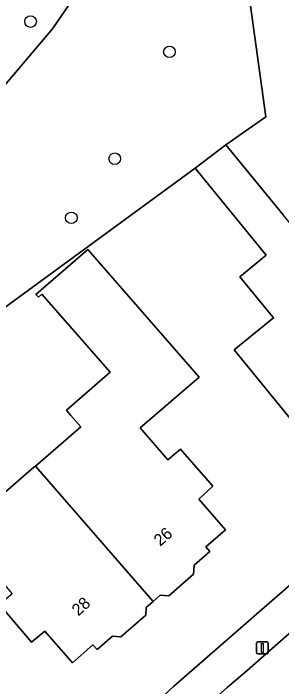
# Model space of a CAD drawing. Extents: x 161347 to 161881, y 382161 to 382804.
# Drawn here: x 161416.9 to 161439.4, y 382262.7 to 382319.4 of the extents above; entities that cross this region are included whole.
import ezdxf

# ---------------------------------------------------------------- set-up
doc = ezdxf.new("R2010")
doc.units = 0
for name, color, linetype in [('IMGEO_Boom', 7, 'Continuous'), ('IMGEO_Erf', 7, 'Continuous'), ('IMGEO_Gemengd_bos', 7, 'Continuous'), ('IMGEO_Groenvoorziening', 7, 'Continuous'), ('IMGEO_Lichtmast', 7, 'Continuous'), ('IMGEO_Pand', 7, 'Continuous'), ('IMGEO_Pand_nummerreeks', 7, 'Continuous'), ('IMGEO_Rijbaan_lokaal_open', 7, 'Continuous'), ('IMGEO_Voetpad_open', 7, 'Continuous')]:
    doc.layers.add(name, color=color, linetype=linetype)

msp = doc.modelspace()

# ---------------------------------------------------------------- linework, layer by layer
at = {"layer": 'IMGEO_Boom'}
for centre in [(161418.317, 382318.748), (161430.005, 382316.198), (161425.404, 382307.194), (161421.75, 382302.213)]:
    msp.add_circle(centre, 0.489, dxfattribs=at)
at = {"layer": 'IMGEO_Erf'}
for points in [[(161431.642, 382410.034), (161430.361, 382391.947), (161428.6, 382351.546), (161432.222, 382351.93), (161434.865, 382334.273), (161435.54, 382329.392), (161437.929, 382329.821), (161438.279, 382327.865), (161435.813, 382327.424), (161438.123, 382310.731), (161434.758, 382308.364), (161439.578, 382302.465)], [(161430.356, 382262.72), (161462.576, 382290.867), (161473.855, 382299.824), (161482.817, 382306.734), (161483.463, 382310.577)], [(161441.023, 382284.25), (161435.438, 382291.085), (161438.742, 382293.784), (161435.911, 382297.247), (161438.146, 382299.071), (161432.164, 382306.393), (161410.698, 382290.675), (161402.221, 382283.95), (161405.506, 382280.209), (161406.184, 382279.438), (161405.767, 382279.072), (161406.734, 382277.971), (161407.448, 382277.158), (161401.225, 382271.81), (161400.57, 382272.555), (161400.157, 382272.252), (161400.981, 382271.324), (161416.272, 382254.11), (161419.161, 382250.858), (161420.005, 382251.925)], [(161415.729, 382278.722), (161418.603, 382281.194), (161418.728, 382281.302), (161422.556, 382284.595), (161421.708, 382285.569), (161421.398, 382285.926), (161421.335, 382285.998), (161425.014, 382289.202), (161419.282, 382295.786), (161418.98, 382295.523), (161418.777, 382295.757), (161423.129, 382299.546), (161432.5, 382288.784), (161427.538, 382284.513), (161429.864, 382281.81), (161430.937, 382282.734), (161433.64, 382279.593), (161432.472, 382278.502), (161434.718, 382275.931), (161433.054, 382274.478), (161433.395, 382274.088), (161432.086, 382272.946), (161432.035, 382272.188), (161429.941, 382270.359), (161429.22, 382270.407), (161428.638, 382269.899), (161428.055, 382269.39), (161428.011, 382268.734), (161425.922, 382266.91), (161425.215, 382266.958), (161423.923, 382265.829), (161423.565, 382266.239), (161421.839, 382264.731), (161419.518, 382267.388), (161418.402, 382266.468), (161415.692, 382269.619)]]:
    msp.add_lwpolyline(points, dxfattribs=at)
msp.add_arc((161498.813, 382186.718), 102.287, 132.0104, 140.39531, dxfattribs=at)
at = {"layer": 'IMGEO_Gemengd_bos'}
for points in [[(161432.164, 382306.393), (161434.758, 382308.364), (161438.123, 382310.731), (161435.813, 382327.424), (161435.743, 382327.411), (161435.393, 382329.366), (161435.54, 382329.392), (161434.865, 382334.273), (161432.222, 382351.93), (161428.6, 382351.546), (161430.361, 382391.947), (161431.642, 382410.034)], [(161418.368, 382351.083), (161419.77, 382342.18), (161421.746, 382334.773), (161422.179, 382333.479), (161424.288, 382327.775), (161424.532, 382326.783), (161424.564, 382325.761), (161424.383, 382324.755), (161423.937, 382323.701), (161420.158, 382318.134), (161415.817, 382312.993), (161412.737, 382309.924), (161397.304, 382293.363), (161395.517, 382291.4), (161393.945, 382289.261), (161392.606, 382286.969), (161391.513, 382284.55), (161390.699, 382282.167)], [(161392.698, 382271.346), (161400.981, 382266.785), (161400.981, 382271.324), (161400.157, 382272.252), (161400.57, 382272.555), (161395.604, 382278.208), (161397.13, 382279.549), (161396.735, 382279.998), (161402.221, 382283.95), (161410.698, 382290.675), (161432.164, 382306.393)]]:
    msp.add_lwpolyline(points, dxfattribs=at)
at = {"layer": 'IMGEO_Groenvoorziening'}
msp.add_lwpolyline([(161390.699, 382282.167), (161391.513, 382284.55), (161392.606, 382286.969), (161393.945, 382289.261), (161395.517, 382291.4), (161397.304, 382293.363), (161412.737, 382309.924), (161415.817, 382312.993), (161420.158, 382318.134), (161423.937, 382323.701), (161424.383, 382324.755), (161424.564, 382325.761), (161424.532, 382326.783), (161424.288, 382327.775), (161422.179, 382333.479), (161421.746, 382334.773), (161419.77, 382342.18), (161418.368, 382351.083)], dxfattribs=at)
at = {"layer": 'IMGEO_Lichtmast'}
for p, q in [((161437.328, 382265.575), (161437.328, 382266.375)), ((161437.328, 382266.375), (161437.328, 382265.575)), ((161437.428, 382266.475), (161438.218, 382266.475)), ((161438.218, 382266.475), (161437.428, 382266.475)), ((161438.318, 382266.375), (161438.318, 382265.575)), ((161438.318, 382265.575), (161438.318, 382266.375)), ((161438.218, 382265.475), (161437.428, 382265.475)), ((161437.428, 382265.475), (161438.218, 382265.475))]:
    msp.add_line(p, q, dxfattribs=at)
msp.add_lwpolyline([(161437.748, 382266.35), (161437.898, 382266.35), (161437.898, 382265.6), (161437.748, 382265.6), (161437.748, 382266.35)], dxfattribs=at)
for centre, start, end in [((161437.428, 382266.375), 90, 180), ((161437.428, 382266.375), 90, 180), ((161438.218, 382266.375), 0, 90), ((161438.218, 382266.375), 360, 90), ((161437.428, 382265.575), 180, 270), ((161437.428, 382265.575), 180, 270), ((161438.218, 382265.575), 270, 0), ((161438.218, 382265.575), 270, 0)]:
    msp.add_arc(centre, 0.1, start, end, dxfattribs=at)
at = {"layer": 'IMGEO_Pand'}
for points in [[(161432.164, 382306.393), (161438.146, 382299.071), (161435.911, 382297.247), (161438.742, 382293.784), (161435.438, 382291.085), (161441.023, 382284.25), (161444.322, 382280.213), (161444.947, 382280.772), (161445.85, 382280.475), (161447.744, 382282.168), (161447.545, 382283.121), (161449.861, 382285.191), (161440.445, 382296.717), (161442.742, 382298.593), (161439.578, 382302.465), (161434.758, 382308.364)], [(161430.937, 382282.734), (161429.864, 382281.81), (161427.538, 382284.513), (161432.5, 382288.784), (161423.129, 382299.546), (161418.777, 382295.757), (161418.98, 382295.523), (161419.282, 382295.786), (161425.014, 382289.202), (161421.335, 382285.998), (161421.398, 382285.926), (161421.708, 382285.569), (161422.556, 382284.595), (161418.728, 382281.302), (161428.638, 382269.899), (161429.22, 382270.407), (161429.941, 382270.359), (161432.035, 382272.188), (161432.086, 382272.946), (161433.395, 382274.088), (161433.054, 382274.478), (161434.718, 382275.931), (161432.472, 382278.502), (161433.64, 382279.593)], [(161418.728, 382281.302), (161418.603, 382281.194), (161415.729, 382278.722), (161414.812, 382277.933), (161412.282, 382275.757), (161412.407, 382275.611), (161414.115, 382273.625), (161416.766, 382270.542), (161415.692, 382269.619), (161418.402, 382266.468), (161419.518, 382267.388), (161421.839, 382264.731), (161423.565, 382266.239), (161423.923, 382265.829), (161425.215, 382266.958), (161425.922, 382266.91), (161428.011, 382268.734), (161428.055, 382269.39), (161428.638, 382269.899)]]:
    msp.add_lwpolyline(points, close=True, dxfattribs=at)
at = {"layer": 'IMGEO_Rijbaan_lokaal_open'}
msp.add_lwpolyline([(161484.17, 382304.313), (161483.217, 382303.577), (161475.956, 382297.831), (161470.542, 382293.47), (161465.943, 382289.653), (161465.442, 382289.231), (161464.389, 382288.356), (161457.668, 382282.547), (161453.746, 382279.09), (161448.666, 382274.709), (161447.285, 382273.5), (161444.034, 382270.665), (161436.549, 382264.08), (161434.865, 382262.644), (161431.117, 382259.326), (161427.809, 382256.063), (161427.585, 382255.834)], dxfattribs=at)
at = {"layer": 'IMGEO_Voetpad_open'}
for points in [[(161485.969, 382311.517), (161485.505, 382312.399), (161483.463, 382310.577), (161482.817, 382306.734), (161473.855, 382299.824), (161462.576, 382290.867), (161430.356, 382262.72)], [(161421.227, 382248.599), (161422.294, 382249.922), (161422.207, 382250), (161421.922, 382250.255), (161427.213, 382256.167), (161427.585, 382255.834), (161427.809, 382256.063), (161431.117, 382259.326), (161434.865, 382262.644), (161436.549, 382264.08), (161444.034, 382270.665), (161443.706, 382271.041), (161446.957, 382273.876), (161447.285, 382273.5), (161448.666, 382274.709)]]:
    msp.add_lwpolyline(points, dxfattribs=at)
msp.add_arc((161498.813, 382186.718), 102.287, 132.0104, 140.39531, dxfattribs=at)

# ---------------------------------------------------------------- texts
at = {"layer": 'IMGEO_Pand_nummerreeks'}
for s, rotation, p in [('26', 41.0123, (161429.22, 382274.491)), ('28', 42.1754, (161422.34, 382268.616))]:
    msp.add_text(s, height=1, rotation=rotation, dxfattribs=at).set_placement(p)

doc.saveas('drawing.dxf')
